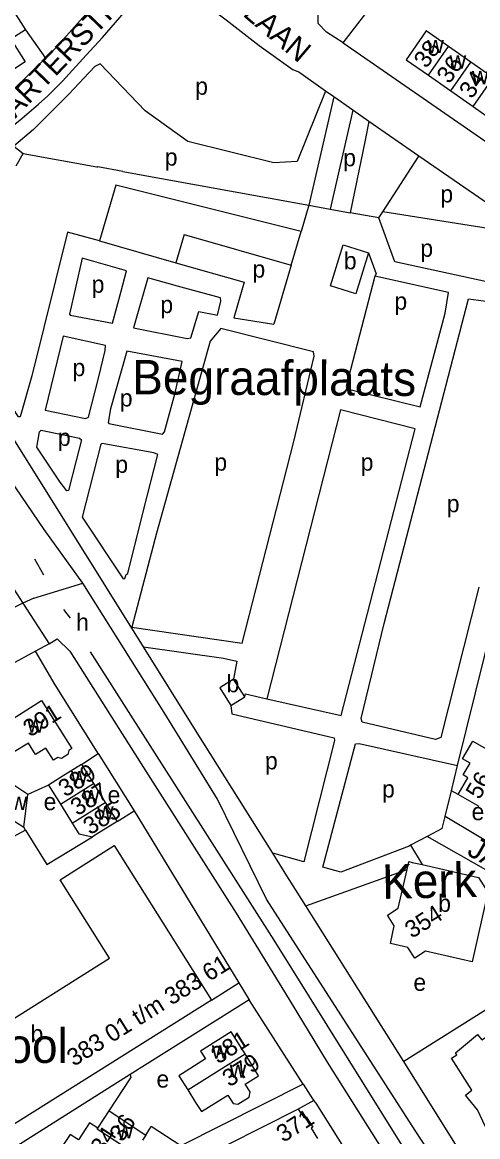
# Model space of a CAD drawing. Extents: x 159294 to 161936, y 384538 to 386517.
# Drawn here: x 160163.1 to 160269, y 384944.7 to 385204 of the extents above; entities that cross this region are included whole.
import ezdxf

# ---------------------------------------------------------------- set-up
doc = ezdxf.new("R2010")
doc.units = 0
for name, color, linetype in [('BLT_Basislijn', 7, 'Continuous'), ('BLT_Bebouwing', 7, 'Continuous'), ('BLT_Bebouwing_beschrifting', 7, 'Continuous'), ('BLT_Centroide', 7, 'Continuous'), ('BLT_Huisnummer', 7, 'Continuous'), ('BLT_Huisnummer_ tussenligend', 7, 'Continuous'), ('BLT_Huisnummer_reeks', 7, 'Continuous'), ('BLT_Onderverdeling_panden', 7, 'Continuous'), ('BLT_Straatnaam', 7, 'Continuous'), ('BLT_Terrein_beschrifting', 7, 'Continuous'), ('BLT_Vlakafsluiter', 7, 'Continuous')]:
    doc.layers.add(name, color=color, linetype=linetype)

msp = doc.modelspace()

# ---------------------------------------------------------------- linework, layer by layer
at = {"layer": 'BLT_Basislijn'}
for p, q in [((160237.71, 385199.14), (160247.2, 385211.46)), ((160163.86, 385202.23), (160168.52, 385195.61)), ((160172.49, 385190.28), (160177.96, 385196.27)), ((160218.21, 385198.54), (160226.15, 385192.93)), ((160235.57, 385186.62), (160229.79, 385161.39)), ((160239.99, 385183.52), (160234.72, 385160.5)), ((160243.75, 385180.89), (160242.85, 385176.57)), ((160255.32, 385172.84), (160243.75, 385180.89)), ((160242.85, 385176.57), (160239.35, 385159.66)), ((160161.2, 385175.11), (160163.38, 385173.46)), ((160246.99, 385159.9), (160255.32, 385172.84)), ((160186.5, 385169.26), (160180.68, 385170.32)), ((160186.5, 385169.26), (160229.79, 385161.39)), ((160184.92, 385166.05), (160181.08, 385153.1)), ((160227.99, 385155.3), (160184.92, 385166.05)), ((160229.79, 385161.39), (160227.99, 385155.3)), ((160229.79, 385161.39), (160234.72, 385160.5)), ((160234.72, 385160.5), (160239.35, 385159.66)), ((160246.05, 385158.44), (160246.99, 385159.9)), ((160282.26, 385154.27), (160246.99, 385159.9)), ((160246.05, 385158.44), (160239.35, 385159.66)), ((160181.08, 385153.1), (160173.64, 385155.14)), ((160200.79, 385154.6), (160198.84, 385148.02)), ((160200.79, 385154.6), (160225.67, 385147.49)), ((160225.67, 385147.49), (160227.99, 385155.3)), ((160181.08, 385153.1), (160198.84, 385148.02)), ((160198.84, 385148.02), (160214.75, 385143.48)), ((160225.67, 385147.49), (160221.6, 385133.76)), ((160214.75, 385143.48), (160212.3, 385135.22)), ((160212.3, 385135.22), (160221.6, 385133.76)), ((160165.43, 385100.19), (160154.48, 385117.55)), ((160191.3, 385058.69), (160165.43, 385100.19)), ((160166, 385079.13), (160168.09, 385075.39)), ((160264.36, 385031.06), (160275.22, 385075.22)), ((160172.7, 385067.36), (160174.24, 385065.38)), ((160203.8, 385038.64), (160191.3, 385058.69)), ((160221.36, 385010.71), (160203.8, 385038.64)), ((160176.9, 385031.31), (160180.81, 385033.87)), ((160180.81, 385033.87), (160189.16, 385020.53)), ((160262.92, 385025.21), (160264.36, 385031.06)), ((160261.44, 385019.19), (160262.92, 385025.21)), ((160264.49, 385024.36), (160262.92, 385025.21)), ((160185.21, 385018.06), (160189.16, 385020.53)), ((160189.16, 385020.53), (160213.46, 384980.51)), ((160260.76, 385016.4), (160261.44, 385019.19)), ((160163.88, 385016.07), (160163.47, 385016.74)), ((160257.3, 385014.58), (160253.42, 385012.52)), ((160260.76, 385016.4), (160257.3, 385014.58)), ((160280.91, 385001.11), (160257.3, 385014.58)), ((160253.42, 385012.52), (160256.15, 385008.01)), ((160224.68, 385005.43), (160221.36, 385010.71)), ((160229.09, 384998.41), (160252.61, 385006.91)), ((160226.68, 385002.24), (160224.68, 385005.43)), ((160229.09, 384998.41), (160226.68, 385002.24)), ((160250.52, 384964.33), (160229.09, 384998.41)), ((160207.1, 384976.49), (160213.46, 384980.51)), ((160213.46, 384980.51), (160215.92, 384976.53)), ((160215.92, 384976.53), (160188.19, 384959.19)), ((160272.95, 384975.52), (160251.85, 384962.2)), ((160251.85, 384962.2), (160250.52, 384964.33)), ((160306.11, 384875.6), (160251.85, 384962.2)), ((160188.19, 384959.19), (160139.15, 384928.32)), ((160183.32, 384950.72), (160188.36, 384958.39)), ((160188.19, 384959.19), (160188.36, 384958.39)), ((160228.48, 384956.93), (160200.02, 384942.59)), ((160230.95, 384953.16), (160227.3, 384951.1)), ((160191.85, 384945.12), (160193.13, 384947.07))]:
    msp.add_line(p, q, dxfattribs=at)
for points in [[(160237.71, 385199.14), (160233.84, 385201.67), (160231.93, 385203.68), (160231.96, 385206.08), (160246.61, 385227.59)], [(160182.83, 385214.6), (160184.35, 385213.16), (160170.81, 385197.85), (160168.52, 385195.61)], [(160177.96, 385196.27), (160181.76, 385200.43), (160195.39, 385216.21)], [(160199.35, 385212.96), (160210.52, 385204.49), (160218.21, 385198.54)], [(160237.71, 385199.14), (160270.68, 385176.39), (160275, 385173.79), (160275.38, 385173.95), (160278.34, 385177.12)], [(160168.52, 385195.61), (160161.01, 385188.23), (160159.48, 385187.29)], [(160227.04, 385171.55), (160221.64, 385171.25), (160201.6, 385176.26), (160191.74, 385183.39), (160181.25, 385194.29), (160180.04, 385193.71), (160177.46, 385190.98), (160173.94, 385187.26), (160169.88, 385183.09), (160165.76, 385179.05), (160161.2, 385175.11)], [(160233.66, 385187.96), (160227.41, 385192.34), (160226.15, 385192.93)], [(160158.87, 385178.4), (160160.29, 385179.44), (160162.55, 385181.2), (160164.77, 385183.02), (160166.93, 385184.91), (160169.04, 385186.85), (160171.09, 385188.85), (160172.49, 385190.28)], [(160233.66, 385187.96), (160227.04, 385171.55)], [(160235.57, 385186.62), (160233.66, 385187.96)], [(160239.99, 385183.52), (160235.57, 385186.62)], [(160243.75, 385180.89), (160239.99, 385183.52)], [(160161.71, 385170.57), (160163.38, 385173.46)], [(160163.38, 385173.46), (160180.45, 385170.36)], [(160282.26, 385154.27), (160255.32, 385172.84)], [(160180.45, 385170.36), (160180.68, 385170.32)], [(160288.71, 385149.76), (160286.68, 385140.97), (160286.27, 385140.56), (160285.43, 385140.45), (160249.76, 385148.2), (160246.05, 385158.44)], [(160173.64, 385155.14), (160165.38, 385121.68), (160162.67, 385112.2), (160162.27, 385112.2), (160154.78, 385123.44)], [(160243.64, 385150.36), (160245.42, 385145.45), (160245.14, 385144.91)], [(160186.16, 385141.42), (160187.37, 385146.16), (160177.03, 385149.05), (160174.08, 385136.09), (160174.3, 385135.83), (160184.13, 385133.93), (160186.16, 385141.42)], [(160199.26, 385142.61), (160192.3, 385144.53), (160188.96, 385132.85), (160201.47, 385130.43), (160202.3, 385130.55), (160204.16, 385136.72), (160208.54, 385135.81), (160209.33, 385139.06), (160209.24, 385139.86), (160199.26, 385142.61)], [(160245.14, 385144.91), (160238.46, 385119.26), (160238.71, 385118.69), (160255.65, 385114.49), (160261.46, 385136.32), (160262.27, 385141.13), (160245.14, 385144.91)], [(160269.27, 385072.54), (160260.42, 385037.62), (160259.21, 385037.13), (160242.18, 385041.18), (160241.96, 385042.04), (160247.27, 385064.13), (160266.85, 385139.6), (160270.38, 385139.19), (160277.54, 385137.74), (160285.16, 385136.17)], [(160188.64, 385063.24), (160214.27, 385059.55), (160226.25, 385106.43), (160230.98, 385126.33), (160230.88, 385127.28), (160209.27, 385132.76), (160206.85, 385129.77), (160194.31, 385085.13), (160188.64, 385063.24)], [(160180.83, 385121.2), (160182.44, 385127.6), (160182.5, 385128.78), (160172.63, 385130.94), (160168.46, 385113.71), (160177.85, 385111.81), (160178.52, 385112.07), (160180.83, 385121.2)], [(160198.7, 385117.73), (160200.34, 385125.09), (160187.47, 385127.49), (160183.61, 385114.01), (160183.07, 385110.89), (160183.23, 385110.64), (160195.71, 385108.15), (160196.19, 385108.66), (160198.7, 385117.73)], [(160177.18, 385073.52), (160168.21, 385085.94), (160148.41, 385115.02)], [(160219.96, 385046.59), (160237.29, 385042.7), (160254.47, 385109.39), (160237.1, 385113.8), (160219.96, 385046.59)], [(160175.66, 385102.06), (160173.86, 385095.04), (160173.52, 385094.98), (160171.91, 385096.96), (160166.52, 385105.16), (160167.14, 385108.71), (160167.55, 385109.1), (160176.43, 385107.2), (160176.87, 385106.8), (160175.66, 385102.06)], [(160191.35, 385090.37), (160194.69, 385103.41), (160193.74, 385103.81), (160181.71, 385105.99), (160181.39, 385105.8), (160177.07, 385088.86), (160186.58, 385074.53), (160187, 385074.55), (160187.31, 385075.51), (160187.66, 385075.75), (160191.35, 385090.37)], [(160208.49, 385023.25), (160196.09, 385043.38), (160177.18, 385073.52)], [(160165.83, 385069.97), (160163.27, 385068.85)], [(160163.27, 385068.85), (160158.43, 385066.4), (160151.72, 385057.77), (160129.66, 385024.41)], [(160169.35, 385059.37), (160166.21, 385057.66)], [(160169.35, 385059.37), (160171.25, 385060.52), (160174.16, 385057.66), (160190.75, 385031.46), (160212.88, 384996.72), (160224.1, 384978.45), (160234.05, 384962.08), (160257.3, 384925.15), (160271.83, 384903.65), (160288.55, 384876.99)], [(160191.3, 385058.69), (160209.91, 385056.03), (160212.99, 385055.35), (160212.28, 385051.19)], [(160166.21, 385057.66), (160160.57, 385054.57), (160152.2, 385043), (160130.54, 385010.22)], [(160180.81, 385033.87), (160180.56, 385034.27), (160170.82, 385049.83), (160166.21, 385057.66)], [(160178.93, 385057.54), (160221.59, 384990.45), (160263.09, 384923.92)], [(160214.86, 385047.05), (160215.02, 385047.72), (160219.96, 385046.59)], [(160211.61, 385045.03), (160211.86, 385043.12), (160235.66, 385037.55), (160235.75, 385036.89), (160228.62, 385008.66), (160221.36, 385010.71)], [(160237.17, 385006.25), (160233.02, 385007.42), (160240.62, 385036.15), (160241.48, 385036.2), (160264.36, 385031.06)], [(160169.23, 385026.5), (160164.45, 385024.35)], [(160296.76, 384882.55), (160272.55, 384918.59), (160254.52, 384946.2), (160219.9, 385000), (160208.49, 385023.25)], [(160279.53, 385015.66), (160276.53, 385010.22), (160261.44, 385019.19)], [(160163.88, 385016.07), (160153.48, 385010.47)], [(160163.88, 385016.07), (160168.82, 385008.07), (160179.49, 385014.47)], [(160253.42, 385012.52), (160253.08, 385012.35), (160237.17, 385006.25)], [(160228.48, 384956.93), (160215.92, 384976.53)], [(160228.48, 384956.93), (160230.59, 384953.57), (160230.95, 384953.16)], [(160255.69, 384914.53), (160251.58, 384920.55), (160231.46, 384952.57), (160230.95, 384953.16)], [(160200.02, 384942.59), (160193.13, 384947.07)]]:
    msp.add_lwpolyline(points, dxfattribs=at)
at = {"layer": 'BLT_Bebouwing'}
for p, q in [((160160.47, 385207.57), (160163.86, 385202.23)), ((160267.42, 385194.69), (160262.23, 385198.32)), ((160272.62, 385191.06), (160267.42, 385194.69)), ((160257.56, 385191.62), (160262.75, 385188)), ((160262.75, 385188), (160267.95, 385184.37)), ((160267.95, 385184.37), (160273.03, 385180.83)), ((160214.86, 385047.05), (160212.28, 385051.19)), ((160211.61, 385045.03), (160214.86, 385047.05)), ((160176.9, 385031.31), (160179.67, 385026.89)), ((160169.23, 385026.5), (160172, 385022.09)), ((160179.67, 385026.89), (160182.44, 385022.48)), ((160163.47, 385016.74), (160164.45, 385024.35)), ((160269.4, 385021.52), (160264.49, 385024.36)), ((160172, 385022.09), (160174.77, 385017.67)), ((160174.77, 385017.67), (160176.32, 385015.2)), ((160176.32, 385015.2), (160179.49, 385014.47)), ((160252.61, 385006.91), (160252.9, 385008.18)), ((160253.81, 385008.54), (160256.15, 385008.01)), ((160180.67, 384946.69), (160183.32, 384950.72))]:
    msp.add_line(p, q, dxfattribs=at)
for points in [[(160163.86, 385202.23), (160160.44, 385200.03), (160163.81, 385194.76), (160158.54, 385191.26)], [(160262.23, 385198.32), (160257.03, 385201.94), (160252.36, 385195.25), (160257.56, 385191.62)], [(160234.83, 385142.63), (160237.75, 385152.17)], [(160237.75, 385152.17), (160243.64, 385150.36)], [(160243.64, 385150.36), (160240.72, 385140.82), (160234.83, 385142.63)], [(160212.28, 385051.19), (160209.04, 385049.17), (160211.61, 385045.03)], [(160156.65, 385039.28), (160167.61, 385046.17), (160174.63, 385035), (160173.96, 385034.58), (160173.75, 385033.65), (160172.26, 385032.71)], [(160172.26, 385032.71), (160171.4, 385032.91), (160170.42, 385032.29), (160168.64, 385035.13), (160166.24, 385033.62), (160164.56, 385036.3), (160161.25, 385034.22), (160159.21, 385031.27), (160157.2, 385033.78), (160154.39, 385035.72), (160156.65, 385039.28)], [(160265.5, 385032.65), (160267.88, 385036.73)], [(160267.88, 385036.73), (160270.96, 385034.97), (160272.02, 385036.8), (160275.97, 385034.55), (160274.35, 385031.58), (160275.01, 385031.2)], [(160176.9, 385031.31), (160172.66, 385028.66), (160169.23, 385026.5)], [(160264.49, 385024.36), (160266.74, 385028.23), (160265.63, 385028.88), (160267.24, 385031.64), (160265.5, 385032.65)], [(160164.45, 385024.35), (160161.39, 385026.32), (160157.64, 385020.49), (160163.47, 385016.74)], [(160182.44, 385022.48), (160185.21, 385018.06)], [(160185.21, 385018.06), (160180.97, 385015.4), (160179.49, 385014.47)], [(160138.89, 384979.68), (160155.82, 384968.89), (160183.39, 384986.25), (160171.91, 385004.48), (160184.47, 385012.45), (160207.1, 384976.49)], [(160256.15, 385008.01), (160269.2, 385005.06), (160271.4, 385001.59), (160267.76, 384985.37), (160256.91, 384987.87), (160254.38, 384986.26), (160252.79, 384988.76), (160248.74, 384989.69), (160249.62, 384993.76), (160248.08, 384996.27), (160250.56, 384997.86), (160252.61, 385006.91)], [(160252.9, 385008.18), (160253.02, 385008.72), (160253.81, 385008.54)], [(160207.1, 384976.49), (160156.6, 384944.74)], [(160214.93, 384964), (160211.73, 384969.13), (160204.54, 384964.66), (160205.74, 384962.84), (160199.52, 384958.9), (160201.61, 384955.6)], [(160280.26, 384932.05), (160280.93, 384932.61), (160278.66, 384936.21), (160278.26, 384936.03), (160277.87, 384935.86), (160276.03, 384939.85), (160273.22, 384943.23), (160273.88, 384943.78), (160271.63, 384947.39), (160270.86, 384947.02), (160269.01, 384951.01), (160266.22, 384954.39), (160267.68, 384955.59), (160262.97, 384963.02), (160264.2, 384963.79), (160263.84, 384964.25), (160268.96, 384968.51), (160269.96, 384967.3), (160273.8, 384969.7)], [(160201.61, 384955.6), (160203.45, 384952.69), (160204.8, 384950.57), (160210.92, 384954.41), (160212.15, 384952.47), (160213.29, 384952.26), (160215.89, 384953.91), (160216.12, 384955.17), (160214.99, 384956.98), (160218.09, 384958.92), (160214.93, 384964)], [(160183.32, 384950.72), (160191.85, 384945.12), (160191.05, 384943.9)], [(160227.3, 384951.1), (160210.71, 384942.79), (160206.02, 384939.86), (160211.25, 384931.46)], [(160227.3, 384951.1), (160228.14, 384949.81), (160228.22, 384949.87), (160228.71, 384949.12), (160229.13, 384949.39), (160230.71, 384946.96), (160230.29, 384946.69), (160231.79, 384944.29)], [(160180.67, 384946.69), (160178.73, 384947.97), (160176.2, 384943.98)], [(160176.2, 384943.98), (160174.24, 384945.22), (160171.59, 384941.21)]]:
    msp.add_lwpolyline(points, dxfattribs=at)
at = {"layer": 'BLT_Onderverdeling_panden'}
for p, q in [((160257.56, 385191.62), (160262.23, 385198.32)), ((160262.75, 385188), (160267.42, 385194.69)), ((160267.95, 385184.37), (160272.62, 385191.06)), ((160172, 385022.09), (160179.67, 385026.89)), ((160174.77, 385017.67), (160182.44, 385022.48)), ((160201.61, 384955.6), (160214.93, 384964))]:
    msp.add_line(p, q, dxfattribs=at)
msp.add_lwpolyline([(160189.07, 384940.9), (160180.56, 384946.52), (160180.67, 384946.69)], dxfattribs=at)
at = {"layer": 'BLT_Vlakafsluiter'}
for p, q in [((160157.58, 385077.51), (160163.27, 385068.85)), ((160165.83, 385069.97), (160177.18, 385073.52)), ((160163.27, 385068.85), (160169.35, 385059.37))]:
    msp.add_line(p, q, dxfattribs=at)

# ---------------------------------------------------------------- texts
at = {"layer": 'BLT_Bebouwing_beschrifting'}
msp.add_text('Kerk', height=8, rotation=1.2508, dxfattribs=at).set_placement((160246.87, 385000.03))
msp.add_text('School', height=8, dxfattribs=at).set_placement((160141.01, 384961.9))
at = {"layer": 'BLT_Centroide'}
for s, p in [('w', (160257.3, 385196.78)), ('w', (160262.48, 385193.16)), ('w', (160267.69, 385189.53)), ('p', (160203.34, 385187.1)), ('p', (160196.27, 385170.61)), ('p', (160237.76, 385170.46)), ('p', (160260.34, 385162.04)), ('p', (160255.68, 385149.41)), ('b', (160237.9, 385146.5)), ('p', (160216.66, 385144.56)), ('p', (160179.26, 385141.03)), ('p', (160195.23, 385136.31)), ('p', (160249.66, 385137.1)), ('p', (160174.82, 385121.65)), ('p', (160185.81, 385114.59)), ('p', (160171.41, 385105.42)), ('p', (160207.79, 385099.66)), ('p', (160241.81, 385099.66)), ('p', (160184.76, 385099.14)), ('p', (160261.84, 385089.99)), ('h', (160175.65, 385062.41)), ('b', (160210.62, 385048.11)), ('w', (160164.3, 385038.72)), ('p', (160219.56, 385030.18)), ('w', (160174.45, 385026.69)), ('w', (160177.22, 385022.28)), ('e', (160182.97, 385022.27)), ('p', (160246.78, 385023.63)), ('w', (160160.42, 385020.74)), ('e', (160168.1, 385020.68)), ('w', (160180.51, 385018.47)), ('e', (160267.6, 385018.35)), ('b', (160259.84, 384997.03)), ('e', (160254.08, 384978.65)), ('b', (160165.06, 384966.68)), ('w', (160207.19, 384962.92)), ('w', (160211.36, 384958.44)), ('e', (160194.33, 384956.15)), ('w', (160185.12, 384944.36))]:
    msp.add_text(s, height=4, dxfattribs=at).set_placement(p)
at = {"layer": 'BLT_Huisnummer'}
for s, rotation, p in [('38', 55.0926, (160257.14, 385193.05)), ('34', 55.0885, (160267.68, 385185.95)), ('391', 32.088, (160164.94, 385037.56)), ('389', 32.094, (160173.13, 385023.6)), ('56', 59.9053, (160269.44, 385022.95)), ('385', 32.088, (160178.91, 385014.81)), ('354', 32.341, (160253.71, 384990.73)), ('381', 32.2038, (160208.67, 384961.49)), ('379', 32.3681, (160211.28, 384956.16)), ('36', 56.7019, (160186.43, 384943.29)), ('371', 31.9938, (160223.82, 384943.28))]:
    msp.add_text(s, height=4, rotation=rotation, dxfattribs=at).set_placement(p)
at = {"layer": 'BLT_Huisnummer_ tussenligend'}
for s, rotation, p in [('36', 55.0885, (160262.45, 385189.44)), ('387', 32.088, (160175.95, 385019.24)), ('34', 56.7019, (160182.03, 384940.29))]:
    msp.add_text(s, height=4, rotation=rotation, dxfattribs=at).set_placement(p)
at = {"layer": 'BLT_Huisnummer_reeks'}
msp.add_text('383 01 t/m 383 61', height=4, rotation=32.1184, dxfattribs=at).set_placement((160175.13, 384960.97))
at = {"layer": 'BLT_Straatnaam'}
for s, rotation, p in [('MATHYS DE LAYENSLAAN', 319.7325, (160162.88, 385249.07)), ('MARTERSTRAAT', 46.1179, (160157.67, 385177.5)), ('JAN DUIKERLAAN', 330.4227, (160266.28, 385010.42))]:
    msp.add_text(s, height=5, rotation=rotation, dxfattribs=at).set_placement(p)
at = {"layer": 'BLT_Terrein_beschrifting'}
msp.add_text('Begraafplaats', height=8, rotation=359.6436, dxfattribs=at).set_placement((160188.67, 385117.44))

doc.saveas('drawing.dxf')
